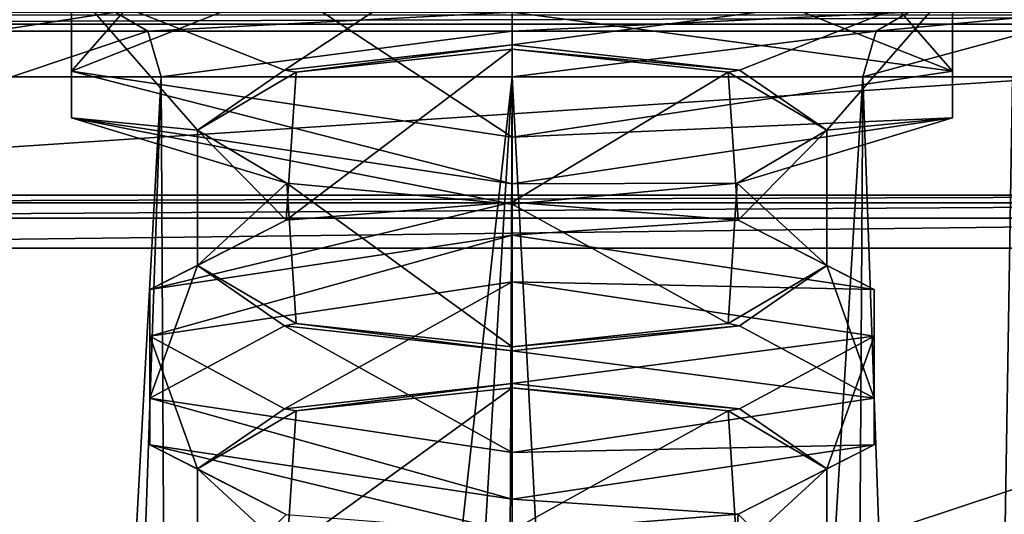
# Model space of a CAD drawing. Header units: millimetres. Extents: x -18.9 to 18.9, y -8.8 to 59.9.
# Tile 444 of 461: x -1.5 to 1.5, y 55.3 to 56.9. Entities that reach past the tile are written whole.
import ezdxf

# ---------------------------------------------------------------- set-up
doc = ezdxf.new("R2010")
doc.units = ezdxf.units.MM
doc.header["$LTSCALE"] = 65.185185
for name, color, linetype in [('1046', 7, 'CONTINUOUS'), ('1062', 7, 'CONTINUOUS'), ('1115', 7, 'CONTINUOUS'), ('1116', 7, 'CONTINUOUS'), ('1117', 7, 'CONTINUOUS'), ('1118', 7, 'CONTINUOUS'), ('1137', 7, 'CONTINUOUS'), ('1138', 7, 'CONTINUOUS'), ('1139', 7, 'CONTINUOUS'), ('1140', 7, 'CONTINUOUS'), ('1185', 7, 'CONTINUOUS'), ('1186', 7, 'CONTINUOUS'), ('1187', 7, 'CONTINUOUS'), ('1188', 7, 'CONTINUOUS'), ('1190', 7, 'CONTINUOUS'), ('1219', 7, 'CONTINUOUS'), ('1220', 7, 'CONTINUOUS'), ('1221', 7, 'CONTINUOUS'), ('1222', 7, 'CONTINUOUS'), ('1223', 7, 'CONTINUOUS'), ('1224', 7, 'CONTINUOUS'), ('834', 7, 'CONTINUOUS'), ('835', 7, 'CONTINUOUS'), ('866', 7, 'CONTINUOUS'), ('906', 7, 'CONTINUOUS')]:
    doc.layers.add(name, color=color, linetype=linetype)

msp = doc.modelspace()

# ---------------------------------------------------------------- linework, layer by layer
at = {"layer": '1046', "color": 7, "linetype": 'Continuous'}
for points in [[(-3.8069, 56.1695, 0.9805), (-3.8069, 53.6451, 0.9805), (3.8069, 56.1695, 0.9805), (-3.8069, 56.1695, 0.9805)], [(3.8069, 56.1695, 0.9805), (-3.8069, 53.6451, 0.9805), (3.8069, 53.6451, 0.9805), (3.8069, 56.1695, 0.9805)]]:
    msp.add_3dface(points, dxfattribs=at)
at = {"layer": '1062', "color": 7, "linetype": 'Continuous'}
for points in [[(3.8069, 56.3334, 0.8952), (-3.8069, 56.3334, 0.8952), (-3.8069, 56.3095, 0.9233), (3.8069, 56.3334, 0.8952)], [(3.8069, 56.3334, 0.8952), (-3.8069, 56.3095, 0.9233), (3.8069, 56.3095, 0.9233), (3.8069, 56.3334, 0.8952)], [(3.8069, 56.3095, 0.9233), (-3.8069, 56.2619, 0.9579), (3.8069, 56.2619, 0.9579), (3.8069, 56.3095, 0.9233)], [(-3.8069, 56.3095, 0.9233), (-3.8069, 56.2619, 0.9579), (3.8069, 56.3095, 0.9233), (-3.8069, 56.3095, 0.9233)], [(-3.8069, 56.1695, 0.9805), (3.8069, 56.1695, 0.9805), (3.8069, 56.2619, 0.9579), (-3.8069, 56.1695, 0.9805)], [(-3.8069, 56.2619, 0.9579), (-3.8069, 56.1695, 0.9805), (3.8069, 56.2619, 0.9579), (-3.8069, 56.2619, 0.9579)]]:
    msp.add_3dface(points, dxfattribs=at)
at = {"layer": '1115', "color": 7, "linetype": 'Continuous'}
for points in [[(0, 55.294, -9.1), (0, 55.7362, -9.1), (0.669, 55.6647, -8.8342), (0, 55.294, -9.1)], [(0, 55.294, -9.1), (0.669, 55.6647, -8.8342), (0.6973, 55.2293, -8.8065), (0, 55.294, -9.1)], [(0.669, 55.6647, -8.8342), (0.9741, 55.485, -8.1667), (0.6973, 55.2293, -8.8065), (0.669, 55.6647, -8.8342)], [(0.9741, 55.485, -8.1667), (0.9741, 55.065, -8.0833), (0.6973, 55.2293, -8.8065), (0.9741, 55.485, -8.1667)], [(0.9741, 55.065, -8.0833), (0.9741, 55.485, -8.1667), (0.6996, 55.3441, -7.4459), (0.9741, 55.065, -8.0833)], [(0, 55.2885, -7.15), (0.669, 54.8852, -7.4158), (0.6996, 55.3441, -7.4459), (0, 55.2885, -7.15)], [(0.669, 54.8852, -7.4158), (0.9741, 55.065, -8.0833), (0.6996, 55.3441, -7.4459), (0.669, 54.8852, -7.4158)]]:
    msp.add_3dface(points, dxfattribs=at)
at = {"layer": '1116', "color": 7, "linetype": 'Continuous'}
for points in [[(0, 56.0642, -9.395), (0, 56.209, -9.356), (1.1215, 56.0407, -8.7307), (0, 56.0642, -9.395)], [(0, 56.0642, -9.395), (1.1215, 56.0407, -8.7307), (1.1215, 55.8959, -8.7697), (0, 56.0642, -9.395)], [(1.1215, 56.0407, -8.7307), (1.1215, 55.7041, -7.4803), (1.1215, 55.8959, -8.7697), (1.1215, 56.0407, -8.7307)], [(1.1215, 55.7041, -7.4803), (1.1215, 55.5592, -7.5193), (1.1215, 55.8959, -8.7697), (1.1215, 55.7041, -7.4803)], [(1.1215, 55.7041, -7.4803), (0, 55.5357, -6.855), (1.1215, 55.5592, -7.5193), (1.1215, 55.7041, -7.4803)], [(0, 55.5357, -6.855), (0, 55.3909, -6.894), (1.1215, 55.5592, -7.5193), (0, 55.5357, -6.855)]]:
    msp.add_3dface(points, dxfattribs=at)
at = {"layer": '1117', "color": 7, "linetype": 'Continuous'}
for points in [[(0, 55.7493, -9.1484), (0, 56.0642, -9.395), (1.1215, 55.8959, -8.7697), (0, 55.7493, -9.1484)], [(0.704, 55.6712, -8.8582), (0, 55.7493, -9.1484), (1.1215, 55.8959, -8.7697), (0.704, 55.6712, -8.8582)], [(0.9741, 55.485, -8.1667), (0.704, 55.6712, -8.8582), (1.1215, 55.8959, -8.7697), (0.9741, 55.485, -8.1667)], [(1.1215, 55.5592, -7.5193), (0.9741, 55.485, -8.1667), (1.1215, 55.8959, -8.7697), (1.1215, 55.5592, -7.5193)], [(0, 55.3909, -6.894), (0.6996, 55.3441, -7.4459), (1.1215, 55.5592, -7.5193), (0, 55.3909, -6.894)], [(0.6996, 55.3441, -7.4459), (0.9741, 55.485, -8.1667), (1.1215, 55.5592, -7.5193), (0.6996, 55.3441, -7.4459)], [(0, 55.3909, -6.894), (0, 55.2885, -7.15), (0.6996, 55.3441, -7.4459), (0, 55.3909, -6.894)]]:
    msp.add_3dface(points, dxfattribs=at)
at = {"layer": '1118', "color": 7, "linetype": 'Continuous'}
for points in [[(0, 56.209, -9.356), (0, 56.3114, -9.1), (0.6996, 56.2558, -8.8041), (0, 56.209, -9.356)], [(0, 56.209, -9.356), (0.6996, 56.2558, -8.8041), (1.1215, 56.0407, -8.7307), (0, 56.209, -9.356)], [(0.6996, 56.2558, -8.8041), (0.9741, 56.115, -8.0833), (1.1215, 56.0407, -8.7307), (0.6996, 56.2558, -8.8041)], [(0.9741, 56.115, -8.0833), (0.704, 55.9288, -7.3918), (1.1215, 55.7041, -7.4803), (0.9741, 56.115, -8.0833)], [(1.1215, 56.0407, -8.7307), (0.9741, 56.115, -8.0833), (1.1215, 55.7041, -7.4803), (1.1215, 56.0407, -8.7307)], [(0.704, 55.9288, -7.3918), (0, 55.8507, -7.1016), (1.1215, 55.7041, -7.4803), (0.704, 55.9288, -7.3918)], [(0, 55.8507, -7.1016), (0, 55.5357, -6.855), (1.1215, 55.7041, -7.4803), (0, 55.8507, -7.1016)]]:
    msp.add_3dface(points, dxfattribs=at)
at = {"layer": '1137', "color": 7, "linetype": 'Continuous'}
for points in [[(0, 56.3114, -9.1), (0, 56.7862, -9.1), (0.669, 56.7147, -8.8342), (0, 56.3114, -9.1)], [(0, 56.3114, -9.1), (0.669, 56.7147, -8.8342), (0.6996, 56.2558, -8.8041), (0, 56.3114, -9.1)], [(0.669, 56.7147, -8.8342), (0.9741, 56.535, -8.1667), (0.6996, 56.2558, -8.8041), (0.669, 56.7147, -8.8342)], [(0.9741, 56.115, -8.0833), (0.9741, 56.535, -8.1667), (0.6973, 56.3706, -7.4435), (0.9741, 56.115, -8.0833)], [(0.9741, 56.535, -8.1667), (0.9741, 56.115, -8.0833), (0.6996, 56.2558, -8.8041), (0.9741, 56.535, -8.1667)], [(0, 56.3059, -7.15), (0.669, 55.9352, -7.4158), (0.6973, 56.3706, -7.4435), (0, 56.3059, -7.15)], [(0.669, 55.9352, -7.4158), (0.9741, 56.115, -8.0833), (0.6973, 56.3706, -7.4435), (0.669, 55.9352, -7.4158)], [(0, 55.8637, -7.15), (0.669, 55.9352, -7.4158), (0, 56.3059, -7.15), (0, 55.8637, -7.15)]]:
    msp.add_3dface(points, dxfattribs=at)
at = {"layer": '1138', "color": 7, "linetype": 'Continuous'}
for points in [[(1.364, 57.1271, -8.8659), (1.364, 56.7177, -7.3451), (1.364, 56.9823, -8.9049), (1.364, 57.1271, -8.8659)], [(1.364, 56.7177, -7.3451), (1.364, 56.5728, -7.3841), (1.364, 56.9823, -8.9049), (1.364, 56.7177, -7.3451)], [(1.364, 56.7177, -7.3451), (0, 56.5129, -6.5847), (1.364, 56.5728, -7.3841), (1.364, 56.7177, -7.3451)], [(0, 56.5129, -6.5847), (0, 56.3681, -6.6237), (1.364, 56.5728, -7.3841), (0, 56.5129, -6.5847)]]:
    msp.add_3dface(points, dxfattribs=at)
at = {"layer": '1139', "color": 7, "linetype": 'Continuous'}
for points in [[(0, 56.7993, -9.1484), (0, 57.187, -9.6653), (1.364, 56.9823, -8.9049), (0, 56.7993, -9.1484)], [(0.704, 56.7212, -8.8582), (0, 56.7993, -9.1484), (1.364, 56.9823, -8.9049), (0.704, 56.7212, -8.8582)], [(0.9741, 56.535, -8.1667), (0.704, 56.7212, -8.8582), (1.364, 56.9823, -8.9049), (0.9741, 56.535, -8.1667)], [(1.364, 56.5728, -7.3841), (0.9741, 56.535, -8.1667), (1.364, 56.9823, -8.9049), (1.364, 56.5728, -7.3841)], [(0, 56.3681, -6.6237), (0.6973, 56.3706, -7.4435), (1.364, 56.5728, -7.3841), (0, 56.3681, -6.6237)], [(0.6973, 56.3706, -7.4435), (0.9741, 56.535, -8.1667), (1.364, 56.5728, -7.3841), (0.6973, 56.3706, -7.4435)], [(0, 56.3681, -6.6237), (0, 56.3059, -7.15), (0.6973, 56.3706, -7.4435), (0, 56.3681, -6.6237)]]:
    msp.add_3dface(points, dxfattribs=at)
at = {"layer": '1140', "color": 7, "linetype": 'Continuous'}
for points in [[(0.9741, 57.165, -8.0833), (0.704, 56.9788, -7.3918), (1.364, 56.7177, -7.3451), (0.9741, 57.165, -8.0833)], [(1.364, 57.1271, -8.8659), (0.9741, 57.165, -8.0833), (1.364, 56.7177, -7.3451), (1.364, 57.1271, -8.8659)], [(0.704, 56.9788, -7.3918), (0, 56.9007, -7.1016), (1.364, 56.7177, -7.3451), (0.704, 56.9788, -7.3918)], [(0, 56.9007, -7.1016), (0, 56.5129, -6.5847), (1.364, 56.7177, -7.3451), (0, 56.9007, -7.1016)]]:
    msp.add_3dface(points, dxfattribs=at)
at = {"layer": '1185', "color": 7, "linetype": 'Continuous'}
for points in [[(-0.704, 56.9788, -7.3918), (-0.9741, 57.165, -8.0833), (-1.364, 56.7177, -7.3451), (-0.704, 56.9788, -7.3918)], [(-0.9741, 57.165, -8.0833), (-1.364, 57.1271, -8.8659), (-1.364, 56.7177, -7.3451), (-0.9741, 57.165, -8.0833)], [(-0.704, 56.9788, -7.3918), (-1.364, 56.7177, -7.3451), (0, 56.5129, -6.5847), (-0.704, 56.9788, -7.3918)], [(0, 56.9007, -7.1016), (-0.704, 56.9788, -7.3918), (0, 56.5129, -6.5847), (0, 56.9007, -7.1016)]]:
    msp.add_3dface(points, dxfattribs=at)
at = {"layer": '1186', "color": 7, "linetype": 'Continuous'}
for points in [[(0, 57.187, -9.6653), (-0.704, 56.7212, -8.8582), (-1.364, 56.9823, -8.9049), (0, 57.187, -9.6653)], [(0, 56.7993, -9.1484), (-0.704, 56.7212, -8.8582), (0, 57.187, -9.6653), (0, 56.7993, -9.1484)], [(-0.704, 56.7212, -8.8582), (-0.9741, 56.535, -8.1667), (-1.364, 56.9823, -8.9049), (-0.704, 56.7212, -8.8582)], [(-0.9741, 56.535, -8.1667), (-1.364, 56.5728, -7.3841), (-1.364, 56.9823, -8.9049), (-0.9741, 56.535, -8.1667)], [(-0.9741, 56.535, -8.1667), (-0.6971, 56.3705, -7.4433), (-1.364, 56.5728, -7.3841), (-0.9741, 56.535, -8.1667)], [(-0.6971, 56.3705, -7.4433), (0, 56.3059, -7.15), (-1.364, 56.5728, -7.3841), (-0.6971, 56.3705, -7.4433)], [(0, 56.3059, -7.15), (0, 56.3681, -6.6237), (-1.364, 56.5728, -7.3841), (0, 56.3059, -7.15)]]:
    msp.add_3dface(points, dxfattribs=at)
at = {"layer": '1187', "color": 7, "linetype": 'Continuous'}
for points in [[(-1.364, 56.7177, -7.3451), (-1.364, 57.1271, -8.8659), (-1.364, 56.5728, -7.3841), (-1.364, 56.7177, -7.3451)], [(-1.364, 56.5728, -7.3841), (-1.364, 57.1271, -8.8659), (-1.364, 56.9823, -8.9049), (-1.364, 56.5728, -7.3841)], [(0, 56.5129, -6.5847), (-1.364, 56.7177, -7.3451), (0, 56.3681, -6.6237), (0, 56.5129, -6.5847)], [(0, 56.3681, -6.6237), (-1.364, 56.7177, -7.3451), (-1.364, 56.5728, -7.3841), (0, 56.3681, -6.6237)]]:
    msp.add_3dface(points, dxfattribs=at)
at = {"layer": '1188', "color": 7, "linetype": 'Continuous'}
for points in [[(0, 56.7993, -9.1484), (-0.6688, 56.7147, -8.8344), (-0.704, 56.7212, -8.8582), (0, 56.7993, -9.1484)], [(0, 56.7862, -9.1), (-0.6688, 56.7147, -8.8344), (0, 56.7993, -9.1484), (0, 56.7862, -9.1)], [(0.704, 56.7212, -8.8582), (0, 56.7862, -9.1), (0, 56.7993, -9.1484), (0.704, 56.7212, -8.8582)], [(0.669, 56.7147, -8.8342), (0, 56.7862, -9.1), (0.704, 56.7212, -8.8582), (0.669, 56.7147, -8.8342)], [(-0.6688, 56.7147, -8.8344), (-0.9741, 56.535, -8.1667), (-0.704, 56.7212, -8.8582), (-0.6688, 56.7147, -8.8344)], [(0.9741, 56.535, -8.1667), (0.669, 56.7147, -8.8342), (0.704, 56.7212, -8.8582), (0.9741, 56.535, -8.1667)]]:
    msp.add_3dface(points, dxfattribs=at)
at = {"layer": '1190', "color": 7, "linetype": 'Continuous'}
for points in [[(0, 56.3114, -9.1), (-0.6989, 56.256, -8.8049), (0, 56.7862, -9.1), (0, 56.3114, -9.1)], [(0, 56.7862, -9.1), (-0.6989, 56.256, -8.8049), (-0.6688, 56.7147, -8.8344), (0, 56.7862, -9.1)], [(-0.6688, 56.7147, -8.8344), (-0.6989, 56.256, -8.8049), (-0.9741, 56.535, -8.1667), (-0.6688, 56.7147, -8.8344)], [(-0.6989, 56.256, -8.8049), (-0.9741, 56.115, -8.0833), (-0.9741, 56.535, -8.1667), (-0.6989, 56.256, -8.8049)], [(-0.9741, 56.535, -8.1667), (-0.9741, 56.115, -8.0833), (-0.6971, 56.3705, -7.4433), (-0.9741, 56.535, -8.1667)], [(-0.9741, 56.115, -8.0833), (-0.6688, 55.9352, -7.4156), (-0.6971, 56.3705, -7.4433), (-0.9741, 56.115, -8.0833)], [(-0.6688, 55.9352, -7.4156), (0, 55.8637, -7.15), (-0.6971, 56.3705, -7.4433), (-0.6688, 55.9352, -7.4156)], [(-0.6971, 56.3705, -7.4433), (0, 55.8637, -7.15), (0, 56.3059, -7.15), (-0.6971, 56.3705, -7.4433)]]:
    msp.add_3dface(points, dxfattribs=at)
at = {"layer": '1219', "color": 7, "linetype": 'Continuous'}
for points in [[(0, 56.209, -9.356), (-1.1215, 56.0407, -8.7307), (0, 56.3114, -9.1), (0, 56.209, -9.356)], [(0, 56.3114, -9.1), (-1.1215, 56.0407, -8.7307), (-0.6989, 56.256, -8.8049), (0, 56.3114, -9.1)], [(-1.1215, 56.0407, -8.7307), (-0.9741, 56.115, -8.0833), (-0.6989, 56.256, -8.8049), (-1.1215, 56.0407, -8.7307)], [(-0.704, 55.9288, -7.3918), (-0.9741, 56.115, -8.0833), (-1.1215, 55.7041, -7.4803), (-0.704, 55.9288, -7.3918)], [(-0.9741, 56.115, -8.0833), (-1.1215, 56.0407, -8.7307), (-1.1215, 55.7041, -7.4803), (-0.9741, 56.115, -8.0833)], [(-0.704, 55.9288, -7.3918), (-1.1215, 55.7041, -7.4803), (0, 55.5357, -6.855), (-0.704, 55.9288, -7.3918)], [(0, 55.8507, -7.1016), (-0.704, 55.9288, -7.3918), (0, 55.5357, -6.855), (0, 55.8507, -7.1016)]]:
    msp.add_3dface(points, dxfattribs=at)
at = {"layer": '1220', "color": 7, "linetype": 'Continuous'}
for points in [[(0, 56.0642, -9.395), (-0.704, 55.6712, -8.8582), (-1.1215, 55.8959, -8.7697), (0, 56.0642, -9.395)], [(0, 55.7493, -9.1484), (-0.704, 55.6712, -8.8582), (0, 56.0642, -9.395), (0, 55.7493, -9.1484)], [(-0.704, 55.6712, -8.8582), (-0.9741, 55.485, -8.1667), (-1.1215, 55.8959, -8.7697), (-0.704, 55.6712, -8.8582)], [(-0.9741, 55.485, -8.1667), (-1.1215, 55.5592, -7.5193), (-1.1215, 55.8959, -8.7697), (-0.9741, 55.485, -8.1667)], [(-0.9741, 55.485, -8.1667), (-0.6989, 55.344, -7.4451), (-1.1215, 55.5592, -7.5193), (-0.9741, 55.485, -8.1667)], [(-0.6989, 55.344, -7.4451), (0, 55.2885, -7.15), (-1.1215, 55.5592, -7.5193), (-0.6989, 55.344, -7.4451)], [(0, 55.2885, -7.15), (0, 55.3909, -6.894), (-1.1215, 55.5592, -7.5193), (0, 55.2885, -7.15)]]:
    msp.add_3dface(points, dxfattribs=at)
at = {"layer": '1221', "color": 7, "linetype": 'Continuous'}
for points in [[(0, 56.209, -9.356), (0, 56.0642, -9.395), (-1.1215, 55.8959, -8.7697), (0, 56.209, -9.356)], [(-1.1215, 56.0407, -8.7307), (0, 56.209, -9.356), (-1.1215, 55.8959, -8.7697), (-1.1215, 56.0407, -8.7307)], [(-1.1215, 55.7041, -7.4803), (-1.1215, 56.0407, -8.7307), (-1.1215, 55.5592, -7.5193), (-1.1215, 55.7041, -7.4803)], [(-1.1215, 55.5592, -7.5193), (-1.1215, 56.0407, -8.7307), (-1.1215, 55.8959, -8.7697), (-1.1215, 55.5592, -7.5193)], [(0, 55.5357, -6.855), (-1.1215, 55.7041, -7.4803), (0, 55.3909, -6.894), (0, 55.5357, -6.855)], [(0, 55.3909, -6.894), (-1.1215, 55.7041, -7.4803), (-1.1215, 55.5592, -7.5193), (0, 55.3909, -6.894)]]:
    msp.add_3dface(points, dxfattribs=at)
at = {"layer": '1222', "color": 7, "linetype": 'Continuous'}
for points in [[(0, 55.7493, -9.1484), (-0.6688, 55.6647, -8.8344), (-0.704, 55.6712, -8.8582), (0, 55.7493, -9.1484)], [(0, 55.7362, -9.1), (-0.6688, 55.6647, -8.8344), (0, 55.7493, -9.1484), (0, 55.7362, -9.1)], [(0.704, 55.6712, -8.8582), (0, 55.7362, -9.1), (0, 55.7493, -9.1484), (0.704, 55.6712, -8.8582)], [(0.669, 55.6647, -8.8342), (0, 55.7362, -9.1), (0.704, 55.6712, -8.8582), (0.669, 55.6647, -8.8342)], [(-0.6688, 55.6647, -8.8344), (-0.9741, 55.485, -8.1667), (-0.704, 55.6712, -8.8582), (-0.6688, 55.6647, -8.8344)], [(0.9741, 55.485, -8.1667), (0.669, 55.6647, -8.8342), (0.704, 55.6712, -8.8582), (0.9741, 55.485, -8.1667)]]:
    msp.add_3dface(points, dxfattribs=at)
at = {"layer": '1223', "color": 7, "linetype": 'Continuous'}
for points in [[(-0.9741, 56.115, -8.0833), (-0.704, 55.9288, -7.3918), (-0.6688, 55.9352, -7.4156), (-0.9741, 56.115, -8.0833)], [(0.9741, 56.115, -8.0833), (0.669, 55.9352, -7.4158), (0.704, 55.9288, -7.3918), (0.9741, 56.115, -8.0833)], [(-0.704, 55.9288, -7.3918), (0, 55.8507, -7.1016), (-0.6688, 55.9352, -7.4156), (-0.704, 55.9288, -7.3918)], [(0, 55.8507, -7.1016), (0, 55.8637, -7.15), (-0.6688, 55.9352, -7.4156), (0, 55.8507, -7.1016)], [(0.669, 55.9352, -7.4158), (0, 55.8637, -7.15), (0.704, 55.9288, -7.3918), (0.669, 55.9352, -7.4158)], [(0.704, 55.9288, -7.3918), (0, 55.8637, -7.15), (0, 55.8507, -7.1016), (0.704, 55.9288, -7.3918)]]:
    msp.add_3dface(points, dxfattribs=at)
at = {"layer": '1224', "color": 7, "linetype": 'Continuous'}
for points in [[(0, 55.7362, -9.1), (0, 55.294, -9.1), (-0.6971, 55.2294, -8.8067), (0, 55.7362, -9.1)], [(-0.6688, 55.6647, -8.8344), (0, 55.7362, -9.1), (-0.6971, 55.2294, -8.8067), (-0.6688, 55.6647, -8.8344)], [(-0.9741, 55.485, -8.1667), (-0.6688, 55.6647, -8.8344), (-0.6971, 55.2294, -8.8067), (-0.9741, 55.485, -8.1667)], [(-0.6989, 55.344, -7.4451), (-0.9741, 55.485, -8.1667), (-0.9741, 55.065, -8.0833), (-0.6989, 55.344, -7.4451)], [(-0.9741, 55.065, -8.0833), (-0.9741, 55.485, -8.1667), (-0.6971, 55.2294, -8.8067), (-0.9741, 55.065, -8.0833)]]:
    msp.add_3dface(points, dxfattribs=at)
at = {"layer": '834', "color": 7, "linetype": 'Continuous'}
for points in [[(4.196, 56.8638, 0.1377), (-4.196, 56.8638, 0.1377), (-3.8069, 56.3334, 0.8952), (4.196, 56.8638, 0.1377)], [(3.8069, 56.3334, 0.8952), (4.196, 56.8638, 0.1377), (-3.8069, 56.3334, 0.8952), (3.8069, 56.3334, 0.8952)]]:
    msp.add_3dface(points, dxfattribs=at)
at = {"layer": '835', "color": 7, "linetype": 'Continuous'}
for points in [[(-1.5498, 56.7, -1.9924), (-1.0864, 56.7, -0.914), (-1.5498, 48.2204, -1.9924), (-1.5498, 56.7, -1.9924)], [(-1.5498, 48.2204, -1.9924), (-1.0864, 56.7, -0.914), (-1.3964, 47.71, -1.3469), (-1.5498, 48.2204, -1.9924)], [(-1.3964, 47.71, -1.3469), (-1.0864, 56.7, -0.914), (-1.0368, 47.331, -0.8673), (-1.3964, 47.71, -1.3469)], [(-1.0864, 56.7, -0.914), (0, 56.7, -0.4695), (-1.0368, 47.331, -0.8673), (-1.0864, 56.7, -0.914)], [(-1.0368, 47.331, -0.8673), (0, 56.7, -0.4695), (-0.5661, 47.1011, -0.5766), (-1.0368, 47.331, -0.8673)], [(-0.5661, 47.1011, -0.5766), (0, 56.7, -0.4695), (-0.041, 47.0169, -0.47), (-0.5661, 47.1011, -0.5766)], [(-0.041, 47.0169, -0.47), (0, 56.7, -0.4695), (0.506, 47.0835, -0.5544), (-0.041, 47.0169, -0.47)], [(0, 56.7, -0.4695), (1.0864, 56.7, -0.914), (0.506, 47.0835, -0.5544), (0, 56.7, -0.4695)], [(0.506, 47.0835, -0.5544), (1.0864, 56.7, -0.914), (1.0282, 47.3253, -0.8596), (0.506, 47.0835, -0.5544)], [(1.0282, 47.3253, -0.8596), (1.0864, 56.7, -0.914), (1.4032, 47.721, -1.361), (1.0282, 47.3253, -0.8596)], [(1.0864, 56.7, -0.914), (1.5498, 56.7, -1.9924), (1.4032, 47.721, -1.361), (1.0864, 56.7, -0.914)], [(1.4032, 47.721, -1.361), (1.5498, 56.7, -1.9924), (1.5498, 48.2204, -1.9924), (1.4032, 47.721, -1.361)]]:
    msp.add_3dface(points, dxfattribs=at)
at = {"layer": '866', "color": 7, "linetype": 'Continuous'}
for points in [[(-1.7497, 56.9, -1.989), (-1.2284, 56.9, -0.7732), (-1.6083, 56.8414, -1.9914), (-1.7497, 56.9, -1.989)], [(-1.6083, 56.8414, -1.9914), (-1.2284, 56.9, -0.7732), (-1.1275, 56.8414, -0.8722), (-1.6083, 56.8414, -1.9914)], [(-1.2284, 56.9, -0.7732), (0, 56.9, -0.2696), (-1.1275, 56.8414, -0.8722), (-1.2284, 56.9, -0.7732)], [(-1.1275, 56.8414, -0.8722), (0, 56.9, -0.2696), (0, 56.8414, -0.4109), (-1.1275, 56.8414, -0.8722)], [(0, 56.9, -0.2696), (1.2284, 56.9, -0.7732), (0, 56.8414, -0.4109), (0, 56.9, -0.2696)], [(0, 56.8414, -0.4109), (1.2284, 56.9, -0.7732), (1.1275, 56.8414, -0.8722), (0, 56.8414, -0.4109)], [(1.2284, 56.9, -0.7732), (1.7497, 56.9, -1.989), (1.1275, 56.8414, -0.8722), (1.2284, 56.9, -0.7732)], [(1.7497, 56.9, -1.989), (1.6083, 56.8414, -1.9914), (1.1275, 56.8414, -0.8722), (1.7497, 56.9, -1.989)], [(-1.5498, 56.7, -1.9924), (-1.6083, 56.8414, -1.9914), (-1.1275, 56.8414, -0.8722), (-1.5498, 56.7, -1.9924)], [(-1.0864, 56.7, -0.914), (-1.5498, 56.7, -1.9924), (-1.1275, 56.8414, -0.8722), (-1.0864, 56.7, -0.914)], [(-1.0864, 56.7, -0.914), (-1.1275, 56.8414, -0.8722), (0, 56.8414, -0.4109), (-1.0864, 56.7, -0.914)], [(0, 56.7, -0.4695), (-1.0864, 56.7, -0.914), (0, 56.8414, -0.4109), (0, 56.7, -0.4695)], [(1.0864, 56.7, -0.914), (0, 56.7, -0.4695), (1.1275, 56.8414, -0.8722), (1.0864, 56.7, -0.914)], [(0, 56.7, -0.4695), (0, 56.8414, -0.4109), (1.1275, 56.8414, -0.8722), (0, 56.7, -0.4695)], [(1.5498, 56.7, -1.9924), (1.0864, 56.7, -0.914), (1.6083, 56.8414, -1.9914), (1.5498, 56.7, -1.9924)], [(1.6083, 56.8414, -1.9914), (1.0864, 56.7, -0.914), (1.1275, 56.8414, -0.8722), (1.6083, 56.8414, -1.9914)]]:
    msp.add_3dface(points, dxfattribs=at)
at = {"layer": '906', "color": 7, "linetype": 'Continuous'}
for points in [[(-4.196, 56.8638, 0.1377), (4.196, 56.8638, 0.1377), (4.196, 56.8907, 0.0831), (-4.196, 56.8638, 0.1377)], [(-4.196, 56.8907, 0.0831), (-4.196, 56.8638, 0.1377), (4.196, 56.8907, 0.0831), (-4.196, 56.8907, 0.0831)]]:
    msp.add_3dface(points, dxfattribs=at)

doc.saveas('drawing.dxf')
